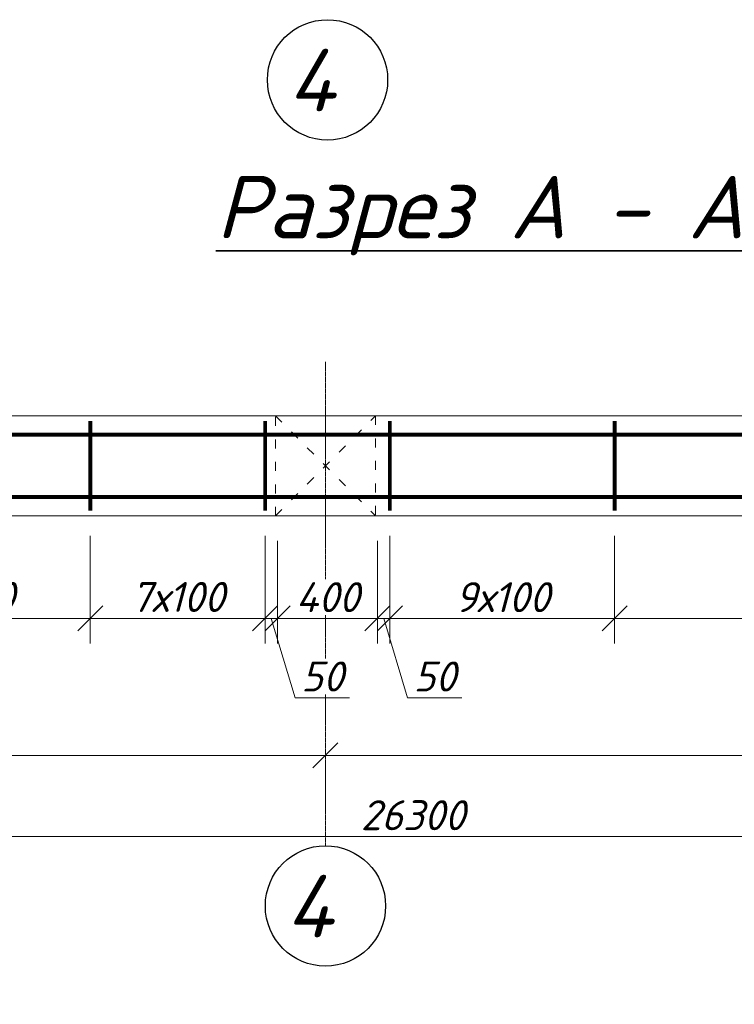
# Model space of a CAD drawing. Header units: millimetres. Extents: x 363306 to 7757304, y 1022887 to 1207196.
# Tile 498 of 656: x 1873154 to 1878878, y 1072901 to 1080782. Entities that reach past the tile are written whole.
import ezdxf

# ---------------------------------------------------------------- set-up
doc = ezdxf.new("R2010")
doc.units = ezdxf.units.MM
doc.linetypes.add('ACAD_ISO03W100', pattern=[30, 12, -18])
doc.linetypes.add('ACAD_ISO04W100', pattern=[30, 24, -3, 0, -3])
doc.layers.add('0 @ 100', color=7, linetype='Continuous')
doc.layers.add('ОС', color=1, linetype='Continuous')
doc.layers.add('PLAN', color=250, linetype='Continuous', lineweight=25)
doc.layers.add('Я-1', color=7, linetype='Continuous', lineweight=20)
doc.styles.add('GOST 2.304', font='CS_Gost2304.shx')
doc.styles.get("Standard").update_dxf_attribs({"font": 'isocpeui.ttf'})
doc.styles.add('ГОСТ 2.304', font='isocpeui.ttf')
doc.dimstyles.new('Санжар', dxfattribs={"dimtxt": 240, "dimasz": 200, "dimexe": 200, "dimexo": 200, "dimgap": 50, "dimtad": 1, "dimdec": 0, "dimtxsty": 'Standard', "dimblk": 'OBLIQUE', "dimcen": 2.5, "dimdle": 200, "dimclrd": 152, "dimclre": 152, "dimclrt": 152, "dimadec": 0, "dimazin": 0, "dimtfac": 1, "dimtdec": 0, "dimtmove": 0, "dimatfit": 3, "dimldrblk": 'OBLIQUE', "dimfxl": 0, "dimlwd": 0, "dimlwe": 0, "dimarcsym": 0})

# ---------------------------------------------------------------- blocks, each defined once
blk = doc.blocks.new('_Oblique')
at = {"color": 0, "linetype": 'ByBlock', "lineweight": -2}
blk.add_line((-0.5, -0.5), (0.5, 0.5), dxfattribs=at)
blk = doc.blocks.new('*D1841')
at = {"lineweight": 0, "transparency": 16777216}
blk.add_line((1868603.6, 1074893.3), (1875803.6, 1074893.3), dxfattribs=at)
at = {"layer": 'Defpoints', "color": 0, "lineweight": 30, "transparency": 16777216}
for p in [(1868803.6, 1074893.3), (1875603.6, 1074893.3), (1875603.6, 1074893.3)]:
    blk.add_point(p, dxfattribs=at)
at = {"lineweight": 0, "transparency": 16777216, "xscale": 200, "yscale": 200, "zscale": 200, "rotation": 180}
blk.add_blockref('_Oblique', (1868803.6, 1074893.3), dxfattribs=at)
at = {"lineweight": 0, "transparency": 16777216, "xscale": 200, "yscale": 200, "zscale": 200}
blk.add_blockref('_Oblique', (1875603.6, 1074893.3), dxfattribs=at)
at = {"lineweight": 0, "transparency": 16777216, "insert": (1872203.6, 1075063.3), "char_height": 240, "attachment_point": 5, "bg_fill": 3, "box_fill_scale": 1.1, "bg_fill_color": 256, "bg_fill_true_color": 13158600, "bg_fill_transparency": 0}
blk.add_mtext('3400', dxfattribs=at)
blk = doc.blocks.new('*D1842')
at = {"lineweight": 0, "transparency": 16777216}
blk.add_line((1875403.6, 1074893.3), (1884003.6, 1074893.3), dxfattribs=at)
at = {"layer": 'Defpoints', "color": 0, "lineweight": 30, "transparency": 16777216}
for p in [(1875603.6, 1074893.3), (1883803.6, 1074893.3), (1883803.6, 1074893.3)]:
    blk.add_point(p, dxfattribs=at)
at = {"lineweight": 0, "transparency": 16777216, "xscale": 200, "yscale": 200, "zscale": 200, "rotation": 180}
blk.add_blockref('_Oblique', (1875603.6, 1074893.3), dxfattribs=at)
at = {"lineweight": 0, "transparency": 16777216, "xscale": 200, "yscale": 200, "zscale": 200}
blk.add_blockref('_Oblique', (1883803.6, 1074893.3), dxfattribs=at)
at = {"lineweight": 0, "transparency": 16777216, "insert": (1879703.6, 1075063.3), "char_height": 240, "attachment_point": 5, "bg_fill": 3, "box_fill_scale": 1.1, "bg_fill_color": 256, "bg_fill_true_color": 13158600, "bg_fill_transparency": 0}
blk.add_mtext('4100', dxfattribs=at)
blk = doc.blocks.new('*D1845')
at = {"lineweight": 0, "transparency": 16777216}
for p, q in [((1850003.6, 1074428.5), (1850003.6, 1074044.4)), ((1902603.6, 1074428.5), (1902603.6, 1074044.4)), ((1849803.6, 1074244.4), (1902803.6, 1074244.4))]:
    blk.add_line(p, q, dxfattribs=at)
at = {"layer": 'Defpoints', "color": 0, "lineweight": 30, "transparency": 16777216}
for p in [(1850003.6, 1074628.5), (1902603.6, 1074628.5), (1902603.6, 1074244.4)]:
    blk.add_point(p, dxfattribs=at)
at = {"lineweight": 0, "transparency": 16777216, "xscale": 200, "yscale": 200, "zscale": 200, "rotation": 180}
blk.add_blockref('_Oblique', (1850003.6, 1074244.4), dxfattribs=at)
at = {"lineweight": 0, "transparency": 16777216, "xscale": 200, "yscale": 200, "zscale": 200}
blk.add_blockref('_Oblique', (1902603.6, 1074244.4), dxfattribs=at)
at = {"lineweight": 0, "transparency": 16777216, "insert": (1876303.6, 1074414.4), "char_height": 240, "attachment_point": 5, "bg_fill": 3, "box_fill_scale": 1.1, "bg_fill_color": 256, "bg_fill_true_color": 13158600, "bg_fill_transparency": 0}
blk.add_mtext('26300', dxfattribs=at)
blk = doc.blocks.new('hdrtgr')
at = {"color": 244, "linetype": 'ACAD_ISO03W100', "lineweight": 0, "ltscale": 6, "true_color": 0x991b1e}
for p, q in [((1545492.3, 1757663.1), (1546292.3, 1758463.1)), ((1545492.3, 1758463.1), (1546292.3, 1757663.1))]:
    blk.add_line(p, q, dxfattribs=at)
blk.add_lwpolyline([(1545492.3, 1758463.1), (1546292.3, 1758463.1), (1546292.3, 1757663.1), (1545492.3, 1757663.1)], close=True, dxfattribs=at)
blk = doc.blocks.new('*D1802')
at = {"lineweight": 0, "transparency": 16777216}
for p, q in [((1875119.9, 1076650.7), (1875119.9, 1075789.7)), ((1875219.9, 1076610.7), (1875219.9, 1075789.7)), ((1874919.9, 1075989.7), (1875419.9, 1075989.7)), ((1875169.9, 1075989.7), (1875360.4, 1075354.7)), ((1875360.4, 1075354.7), (1875796.3, 1075354.7))]:
    blk.add_line(p, q, dxfattribs=at)
at = {"layer": 'Defpoints', "color": 0, "lineweight": 30, "transparency": 16777216}
for p in [(1875119.9, 1076850.7), (1875219.9, 1076810.7), (1875219.9, 1075989.7)]:
    blk.add_point(p, dxfattribs=at)
at = {"lineweight": 0, "transparency": 16777216, "xscale": 200, "yscale": 200, "zscale": 200, "rotation": 180}
blk.add_blockref('_Oblique', (1875119.9, 1075989.7), dxfattribs=at)
at = {"lineweight": 0, "transparency": 16777216, "xscale": 200, "yscale": 200, "zscale": 200}
blk.add_blockref('_Oblique', (1875219.9, 1075989.7), dxfattribs=at)
at = {"lineweight": 0, "transparency": 16777216, "insert": (1875578.3, 1075524.7), "char_height": 240, "attachment_point": 5, "bg_fill": 3, "box_fill_scale": 1.1, "bg_fill_color": 256, "bg_fill_true_color": 13158600, "bg_fill_transparency": 0}
blk.add_mtext('50', dxfattribs=at)
blk = doc.blocks.new('*D1727')
at = {"lineweight": 0, "transparency": 16777216}
for p, q in [((1875219.9, 1076610.7), (1875219.9, 1075789.7)), ((1876019.9, 1076610.7), (1876019.9, 1075789.7)), ((1875019.9, 1075989.7), (1876219.9, 1075989.7))]:
    blk.add_line(p, q, dxfattribs=at)
at = {"layer": 'Defpoints', "color": 0, "lineweight": 30, "transparency": 16777216}
for p in [(1875219.9, 1076810.7), (1876019.9, 1076810.7), (1876019.9, 1075989.7)]:
    blk.add_point(p, dxfattribs=at)
at = {"lineweight": 0, "transparency": 16777216, "xscale": 200, "yscale": 200, "zscale": 200, "rotation": 180}
blk.add_blockref('_Oblique', (1875219.9, 1075989.7), dxfattribs=at)
at = {"lineweight": 0, "transparency": 16777216, "xscale": 200, "yscale": 200, "zscale": 200}
blk.add_blockref('_Oblique', (1876019.9, 1075989.7), dxfattribs=at)
at = {"lineweight": 0, "transparency": 16777216, "insert": (1875619.9, 1076159.7), "char_height": 240, "attachment_point": 5, "bg_fill": 3, "box_fill_scale": 1.1, "bg_fill_color": 256, "bg_fill_true_color": 13158600, "bg_fill_transparency": 0}
blk.add_mtext('400', dxfattribs=at)
blk = doc.blocks.new('*D1803')
at = {"lineweight": 0, "transparency": 16777216}
for p, q in [((1876119.9, 1076650.7), (1876119.9, 1075789.7)), ((1876019.9, 1076610.7), (1876019.9, 1075789.7)), ((1875819.9, 1075989.7), (1876319.9, 1075989.7)), ((1876069.9, 1075989.7), (1876260.4, 1075354.7)), ((1876260.4, 1075354.7), (1876696.3, 1075354.7))]:
    blk.add_line(p, q, dxfattribs=at)
at = {"layer": 'Defpoints', "color": 0, "lineweight": 30, "transparency": 16777216}
for p in [(1876019.9, 1076810.7), (1876119.9, 1076850.7), (1876119.9, 1075989.7)]:
    blk.add_point(p, dxfattribs=at)
at = {"lineweight": 0, "transparency": 16777216, "xscale": 200, "yscale": 200, "zscale": 200, "rotation": 180}
blk.add_blockref('_Oblique', (1876019.9, 1075989.7), dxfattribs=at)
at = {"lineweight": 0, "transparency": 16777216, "xscale": 200, "yscale": 200, "zscale": 200}
blk.add_blockref('_Oblique', (1876119.9, 1075989.7), dxfattribs=at)
at = {"lineweight": 0, "transparency": 16777216, "insert": (1876478.3, 1075524.7), "char_height": 240, "attachment_point": 5, "bg_fill": 3, "box_fill_scale": 1.1, "bg_fill_color": 256, "bg_fill_true_color": 13158600, "bg_fill_transparency": 0}
blk.add_mtext('50', dxfattribs=at)
blk = doc.blocks.new('*D1809')
at = {"lineweight": 0, "transparency": 16777216}
for p, q in [((1870919.9, 1076650.7), (1870919.9, 1075789.7)), ((1873719.9, 1076650.7), (1873719.9, 1075789.7)), ((1870719.9, 1075989.7), (1873919.9, 1075989.7))]:
    blk.add_line(p, q, dxfattribs=at)
at = {"layer": 'Defpoints', "color": 0, "lineweight": 30, "transparency": 16777216}
for p in [(1870919.9, 1076850.7), (1873719.9, 1076850.7), (1873719.9, 1075989.7)]:
    blk.add_point(p, dxfattribs=at)
at = {"lineweight": 0, "transparency": 16777216, "xscale": 200, "yscale": 200, "zscale": 200, "rotation": 180}
blk.add_blockref('_Oblique', (1870919.9, 1075989.7), dxfattribs=at)
at = {"lineweight": 0, "transparency": 16777216, "xscale": 200, "yscale": 200, "zscale": 200}
blk.add_blockref('_Oblique', (1873719.9, 1075989.7), dxfattribs=at)
at = {"lineweight": 0, "transparency": 16777216, "insert": (1872319.9, 1076161.3), "char_height": 240, "attachment_point": 5, "bg_fill": 3, "box_fill_scale": 1.1, "bg_fill_color": 256, "bg_fill_true_color": 13158600, "bg_fill_transparency": 0}
blk.add_mtext('7х200=1400', dxfattribs=at)
blk = doc.blocks.new('*D1810')
at = {"lineweight": 0, "transparency": 16777216}
for p, q in [((1873719.9, 1076650.7), (1873719.9, 1075789.7)), ((1875119.9, 1076650.7), (1875119.9, 1075789.7)), ((1873519.9, 1075989.7), (1875319.9, 1075989.7))]:
    blk.add_line(p, q, dxfattribs=at)
at = {"layer": 'Defpoints', "color": 0, "lineweight": 30, "transparency": 16777216}
for p in [(1873719.9, 1076850.7), (1875119.9, 1076850.7), (1875119.9, 1075989.7)]:
    blk.add_point(p, dxfattribs=at)
at = {"lineweight": 0, "transparency": 16777216, "xscale": 200, "yscale": 200, "zscale": 200, "rotation": 180}
blk.add_blockref('_Oblique', (1873719.9, 1075989.7), dxfattribs=at)
at = {"lineweight": 0, "transparency": 16777216, "xscale": 200, "yscale": 200, "zscale": 200}
blk.add_blockref('_Oblique', (1875119.9, 1075989.7), dxfattribs=at)
at = {"lineweight": 0, "transparency": 16777216, "insert": (1874419.9, 1076161.3), "char_height": 240, "attachment_point": 5, "bg_fill": 3, "box_fill_scale": 1.1, "bg_fill_color": 256, "bg_fill_true_color": 13158600, "bg_fill_transparency": 0}
blk.add_mtext('7х100', dxfattribs=at)
blk = doc.blocks.new('*D1732')
at = {"lineweight": 0, "transparency": 16777216}
for p, q in [((1876119.9, 1076650.7), (1876119.9, 1075789.7)), ((1877919.9, 1076650.7), (1877919.9, 1075789.7)), ((1875919.9, 1075989.7), (1878119.9, 1075989.7))]:
    blk.add_line(p, q, dxfattribs=at)
at = {"layer": 'Defpoints', "color": 0, "lineweight": 30, "transparency": 16777216}
for p in [(1876119.9, 1076850.7), (1877919.9, 1076850.7), (1877919.9, 1075989.7)]:
    blk.add_point(p, dxfattribs=at)
at = {"lineweight": 0, "transparency": 16777216, "xscale": 200, "yscale": 200, "zscale": 200, "rotation": 180}
blk.add_blockref('_Oblique', (1876119.9, 1075989.7), dxfattribs=at)
at = {"lineweight": 0, "transparency": 16777216, "xscale": 200, "yscale": 200, "zscale": 200}
blk.add_blockref('_Oblique', (1877919.9, 1075989.7), dxfattribs=at)
at = {"lineweight": 0, "transparency": 16777216, "insert": (1877019.9, 1076159.7), "char_height": 240, "attachment_point": 5, "bg_fill": 3, "box_fill_scale": 1.1, "bg_fill_color": 256, "bg_fill_true_color": 13158600, "bg_fill_transparency": 0}
blk.add_mtext('9х100', dxfattribs=at)
blk = doc.blocks.new('*D1811')
at = {"lineweight": 0, "transparency": 16777216}
for p, q in [((1877919.9, 1076650.7), (1877919.9, 1075789.7)), ((1881519.9, 1076650.7), (1881519.9, 1075789.7)), ((1877719.9, 1075989.7), (1881719.9, 1075989.7))]:
    blk.add_line(p, q, dxfattribs=at)
at = {"layer": 'Defpoints', "color": 0, "lineweight": 30, "transparency": 16777216}
for p in [(1877919.9, 1076850.7), (1881519.9, 1076850.7), (1881519.9, 1075989.7)]:
    blk.add_point(p, dxfattribs=at)
at = {"lineweight": 0, "transparency": 16777216, "xscale": 200, "yscale": 200, "zscale": 200, "rotation": 180}
blk.add_blockref('_Oblique', (1877919.9, 1075989.7), dxfattribs=at)
at = {"lineweight": 0, "transparency": 16777216, "xscale": 200, "yscale": 200, "zscale": 200}
blk.add_blockref('_Oblique', (1881519.9, 1075989.7), dxfattribs=at)
at = {"lineweight": 0, "transparency": 16777216, "insert": (1879719.9, 1076159.7), "char_height": 240, "attachment_point": 5, "bg_fill": 3, "box_fill_scale": 1.1, "bg_fill_color": 256, "bg_fill_true_color": 13158600, "bg_fill_transparency": 0}
blk.add_mtext('9х200=1800', dxfattribs=at)

msp = doc.modelspace()

# ---------------------------------------------------------------- linework, layer by layer
at = {"color": 18, "lineweight": 0, "true_color": 0x000000}
msp.add_lwpolyline([(1849603.635, 1077610.749), (1903003.635, 1077610.749), (1903003.635, 1076810.749), (1849603.635, 1076810.749)], close=True, dxfattribs=at)
at = {"color": 1, "ltscale": 50, "const_width": 30}
for points in [[(1873719.937, 1077570.749), (1873719.937, 1076850.749)], [(1875119.937, 1077570.749), (1875119.937, 1076850.749)], [(1876119.937, 1077570.749), (1876119.937, 1076850.749)], [(1877919.937, 1077570.749), (1877919.937, 1076850.749)]]:
    msp.add_lwpolyline(points, dxfattribs=at)
at = {"color": 112, "ltscale": 50, "const_width": 30}
for points in [[(1870687.332, 1077460.336), (1891532.674, 1077460.336), (1891692.674, 1077512.749), (1893687.332, 1077512.749)], [(1870687.332, 1076961.163), (1891532.674, 1076961.163), (1891692.674, 1076908.749), (1893687.332, 1076908.749)]]:
    msp.add_lwpolyline(points, dxfattribs=at)
for centre in [(1875619.937, 1080300.206), (1875603.635, 1073688.311)]:
    msp.add_circle(centre, 481.636)
at = {"layer": 'ОС', "color": 251, "linetype": 'ACAD_ISO04W100', "lineweight": 13, "ltscale": 0.5, "true_color": 0x636466}
msp.add_line((1875603.635, 1078042.371), (1875603.635, 1074169.947), dxfattribs=at)

# ---------------------------------------------------------------- block references
at = {"color": 18, "lineweight": 0, "true_color": 0x000000}
msp.add_blockref('hdrtgr', (329711.338, -680852.377), dxfattribs=at)

# ---------------------------------------------------------------- texts
at = {"layer": '0 @ 100', "color": 7, "insert": (761996.908, 1075986.433), "char_height": 318.940213, "width": 19697.5359, "attachment_point": 4, "style": 'ГОСТ 2.304'}
msp.add_mtext('\\pi5457.36288;{\\fISOCPEUR|b1|i1|c204|p34;Характеристика участка строительства:\\P\\pi0;\\P}Расчетная зимняя температура воздух 15 °С.\\PСкоростной напор ветра   - 38кг/м2.\\PВес снегового покрова    - 50кг/м2.\\PКлассификация зданий по функциональной пожарной опасности - Ф 4.1 \\PКоэффициент надежности по назначению - 0.95\\P\\P^IПроектом разработано подъёмник для мало мобильных граждан населения грузоподъемностью 250 кг. скоростью 0,25 см/с. Двери шахт подъёмника противопожарные с пределом огнестойкости El 30. Подъёмники оборудованы кабинами габаритами 1500х1500 мм, ширина дверей кабины обеспечивает проезд инвалидной коляски. Для экстренных случаев подъёмник оснащен дополнительным аккумулятором и механическим спуском для безопасного спуска пассажира в нулевую отметку. Так же в дверях подъёмника установлены замки датчики которые открываются с ключевыми картами, чтобы открыть двери подъёмника.\\P^IС внешней и внутренней стороны наружных стен предусмотрено обшивка из аквапанелей толщиной 12,5мм с утеплением из минераловатной ваты на кварцевой основе, А =0,040 Вт/мС, толщиной 100мм. (по теплотехническому расчету). Наружная отделка из органическое стекло.\\P^IПодрядчик обязан предоставить заказчику сертификаты соответствия и пожарной безопасности на фасадную систему и все применяемые в данной системе материалы и изделия.\\PКонструкции, изделия и материалы применены по действующим стандартам, ТУ, сертификатам. На путях эвакуации используются отделочные материалы, соответствующие требованиям п. 5.25 ШНК 2.01.02-04.\\PОтделка стен с внутренней стороны окраска водоэмульсионными красками светлых тонов. Во внутренней и наружной отделке использованы современные отделочные материалы используемые на территории Республики Узбекистан.\\P^IКрыша - скатная из металлических профилированных листов с полимерными покрытиями с обеих сторон толщ.0,55мм по металлическим конструкциям.\\P^IПо периметру наружных стен устраивается бетонная отмостка. Бетон кл.В 7,5 шириной 1000 мм, толщиной 50 мм по гравийному основанию толщиной 100 мм -150 мм.\\P^IВсе строительно-монтажные работы вести согласно указаний соответствующих строительных норм и проекта производства работ (П.П.Р.) на основании ШНК 3.01.01 - 03 и КМК 3.01.02 - 00.', dxfattribs=at)
at = {"layer": 'PLAN', "lineweight": 30, "char_height": 500, "width": 677.31482, "attachment_point": 3}
for insert in [(1875676.979, 1080547.982), (1875660.677, 1073936.087)]:
    msp.add_mtext('4', dxfattribs=dict(at, insert=insert))
at = {"layer": 'Я-1', "color": 0, "lineweight": 35, "ltscale": 500, "insert": (1876840.485, 1079531.478), "char_height": 500, "width": 6144.5938, "attachment_point": 2, "style": 'GOST 2.304'}
msp.add_mtext('{\\fISOCPEUR|b0|i1|c204|p34;\\LРазрез \\fISOCPEUR|b0|i1|c0|p34;A\\fISOCPEUR|b0|i1|c204|p34; - \\fISOCPEUR|b0|i1|c0|p34;A}', dxfattribs=at)

# ---------------------------------------------------------------- next in the draw order: dimensions: what is measured, and where the dimension line sits
at = {"color": 18, "lineweight": 0, "true_color": 0x000000}
dim = msp.add_linear_dim(base=(1873719.937, 1075989.742), p1=(1870919.937, 1076850.749), p2=(1873719.937, 1076850.749), text='7х200=1400', dimstyle='Санжар', override={"dimlfac": 0.5, "dimclrd": 256, "dimclre": 256, "dimclrt": 256, "dimtmove": 1, "dimfxl": 0.18, "dimtfill": 1, "dimarcsym": 2}, dxfattribs=at)
dim.commit()
dim.dimension.update_dxf_attribs({"geometry": '*D1809', "text_midpoint": (1872319.937, 1076161.288)})
for base, p1, p2, override, picture, middle in [((1875219.937, 1075989.742), (1875119.937, 1076850.749), (1875219.937, 1076810.749), {"dimlfac": 0.5, "dimclrd": 256, "dimclre": 256, "dimclrt": 256, "dimtmove": 1, "dimfxl": 0.18, "dimtfill": 1, "dimarcsym": 2}, '*D1802', (1875410.437, 1075524.742)), ((1875603.635, 1074893.255), (1868803.635, 1074893.255), (1875603.635, 1074893.255), {"dimlfac": 0.5, "dimclrd": 256, "dimclre": 256, "dimclrt": 256, "dimtmove": 1, "dimfxl": 2, "dimtfill": 1, "dimarcsym": 2}, '*D1841', (1872203.635, 1075063.255)), ((1902603.635, 1074244.351), (1850003.635, 1074628.481), (1902603.635, 1074628.481), {"dimlfac": 0.5, "dimclrd": 256, "dimclre": 256, "dimclrt": 256, "dimtmove": 1, "dimfxl": 2, "dimtfill": 1, "dimarcsym": 2}, '*D1845', (1876303.635, 1074414.351))]:
    dim = msp.add_linear_dim(base=base, p1=p1, p2=p2, dimstyle='Санжар', override=override, dxfattribs=at)
    dim.commit()
    dim.dimension.update_dxf_attribs({"geometry": picture, "text_midpoint": middle})

# ---------------------------------------------------------------- next in the draw order: dimensions: what is measured, and where the dimension line sits
for base, p1, p2, override, picture, middle in [((1876019.937, 1075989.742), (1875219.937, 1076810.749), (1876019.937, 1076810.749), {"dimlfac": 0.5, "dimclrd": 256, "dimclre": 256, "dimclrt": 256, "dimtmove": 1, "dimfxl": 0.18, "dimtfill": 1, "dimarcsym": 2}, '*D1727', (1875619.937, 1076159.742)), ((1883803.635, 1074893.255), (1875603.635, 1074893.255), (1883803.635, 1074893.255), {"dimlfac": 0.5, "dimclrd": 256, "dimclre": 256, "dimclrt": 256, "dimtmove": 1, "dimfxl": 2, "dimtfill": 1, "dimarcsym": 2}, '*D1842', (1879703.635, 1075063.255))]:
    dim = msp.add_linear_dim(base=base, p1=p1, p2=p2, dimstyle='Санжар', override=override, dxfattribs=at)
    dim.commit()
    dim.dimension.update_dxf_attribs({"geometry": picture, "text_midpoint": middle})

# ---------------------------------------------------------------- next in the draw order: dimensions: what is measured, and where the dimension line sits
dim = msp.add_linear_dim(base=(1875119.937, 1075989.742), p1=(1873719.937, 1076850.749), p2=(1875119.937, 1076850.749), text='7х100', dimstyle='Санжар', override={"dimlfac": 0.5, "dimclrd": 256, "dimclre": 256, "dimclrt": 256, "dimtmove": 1, "dimfxl": 0.18, "dimtfill": 1, "dimarcsym": 2}, dxfattribs=at)
dim.commit()
dim.dimension.update_dxf_attribs({"geometry": '*D1810', "text_midpoint": (1874419.937, 1076161.288)})
dim = msp.add_linear_dim(base=(1876119.937, 1075989.742), p1=(1876019.937, 1076810.749), p2=(1876119.937, 1076850.749), dimstyle='Санжар', override={"dimlfac": 0.5, "dimclrd": 256, "dimclre": 256, "dimclrt": 256, "dimtmove": 1, "dimfxl": 0.18, "dimtfill": 1, "dimarcsym": 2}, dxfattribs=at)
dim.commit()
dim.dimension.update_dxf_attribs({"geometry": '*D1803', "text_midpoint": (1876310.437, 1075524.742)})

# ---------------------------------------------------------------- next in the draw order: dimensions: what is measured, and where the dimension line sits
dim = msp.add_linear_dim(base=(1877919.937, 1075989.742), p1=(1876119.937, 1076850.749), p2=(1877919.937, 1076850.749), text='9х100', dimstyle='Санжар', override={"dimlfac": 0.5, "dimclrd": 256, "dimclre": 256, "dimclrt": 256, "dimtmove": 1, "dimfxl": 0.18, "dimtfill": 1, "dimarcsym": 2}, dxfattribs=at)
dim.commit()
dim.dimension.update_dxf_attribs({"geometry": '*D1732', "text_midpoint": (1877019.937, 1076159.742)})

# ---------------------------------------------------------------- next in the draw order: dimensions: what is measured, and where the dimension line sits
dim = msp.add_linear_dim(base=(1881519.937, 1075989.742), p1=(1877919.937, 1076850.749), p2=(1881519.937, 1076850.749), text='9х200=1800', dimstyle='Санжар', override={"dimlfac": 0.5, "dimclrd": 256, "dimclre": 256, "dimclrt": 256, "dimtmove": 1, "dimfxl": 0.18, "dimtfill": 1, "dimarcsym": 2}, dxfattribs=at)
dim.commit()
dim.dimension.update_dxf_attribs({"geometry": '*D1811', "text_midpoint": (1879719.937, 1076159.742)})

doc.saveas('drawing.dxf')
